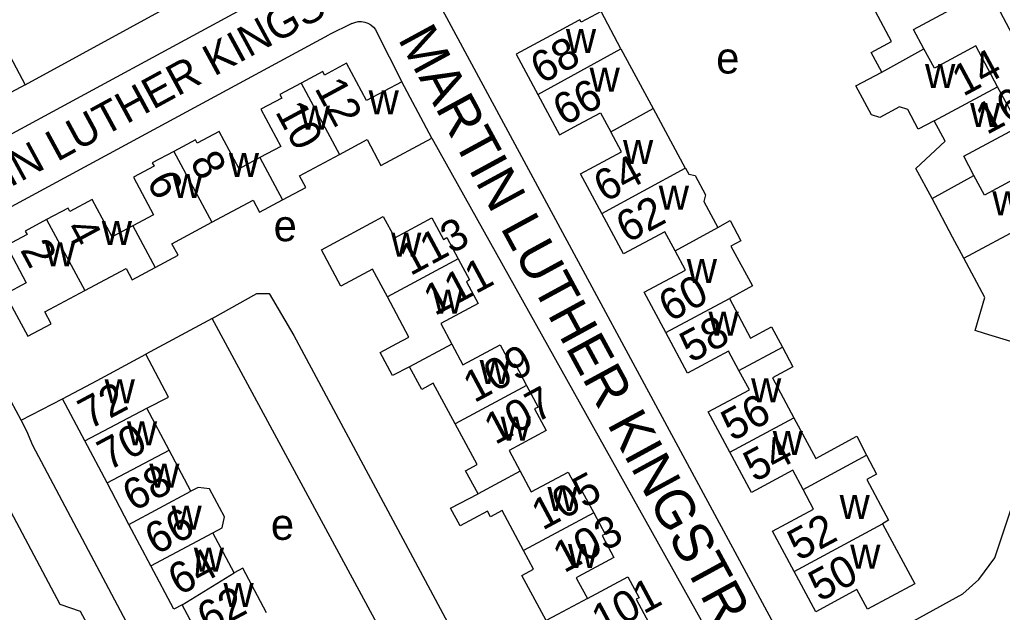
# Model space of a CAD drawing. Extents: x 157794 to 159375, y 380877 to 382306.
# Drawn here: x 158928.4 to 159054.3, y 381819.8 to 381895.6 of the extents above; entities that cross this region are included whole.
import ezdxf

# ---------------------------------------------------------------- set-up
doc = ezdxf.new("R2010")
doc.units = 0
for name, color, linetype in [('BLT_Basislijn', 7, 'Continuous'), ('BLT_Bebouwing', 7, 'Continuous'), ('BLT_Centroide', 7, 'Continuous'), ('BLT_Huisnummer', 7, 'Continuous'), ('BLT_Huisnummer_ tussenligend', 7, 'Continuous'), ('BLT_Onderverdeling_panden', 7, 'Continuous'), ('BLT_Straatnaam', 7, 'Continuous'), ('BLT_Straatnaam_verkleind', 7, 'Continuous')]:
    doc.layers.add(name, color=color, linetype=linetype)

msp = doc.modelspace()

# ---------------------------------------------------------------- linework, layer by layer
at = {"layer": 'BLT_Basislijn'}
for p, q in [((158929.15, 381887.3), (158974.73, 381912.35)), ((158970.96, 381895.14), (158968.02, 381893.72)), ((158974.14, 381894.1), (158977.35, 381887.69)), ((158981.21, 381880.49), (159016.73, 381816.96)), ((158953.09, 381857.39), (158944.58, 381852.82)), ((158928.61, 381844.41), (158933.92, 381847.11))]:
    msp.add_line(p, q, dxfattribs=at)
for points in [[(158994.07, 381923.44), (158982.1, 381906.19), (158981.46, 381904.6), (158981.34, 381899.92), (158982.25, 381897.5), (159026.42, 381815.66), (159028.37, 381813.47), (159029.25, 381813.04), (159032.7, 381813.07), (159049.22, 381822.15), (159051.23, 381824.01), (159053.32, 381826.75), (159067.69, 381869.91), (159066.93, 381871.95), (159061.42, 381882.67), (159029.46, 381943.09)], [(158968.91, 381903.93), (158967.57, 381902.79), (158917.68, 381875.79)], [(158970.96, 381895.14), (158971.35, 381895.3), (158971.77, 381895.4), (158972.2, 381895.41), (158972.62, 381895.34), (158973.03, 381895.2), (158973.4, 381894.98), (158973.72, 381894.7), (158973.99, 381894.37), (158974.14, 381894.1)], [(158928.61, 381844.41), (158918.34, 381863.52), (158918.4, 381865.43), (158918.84, 381866.73), (158920.07, 381867.79), (158968.02, 381893.72)], [(158953.09, 381857.39), (158958.8, 381860.61), (158960.39, 381860.62), (158963.56, 381855.24), (158979.73, 381825.05), (158988.08, 381809.47), (158991.35, 381803.39), (159006.46, 381811.47)], [(158914.93, 381860.48), (158917.68, 381855.43), (158916.46, 381852.99), (158933.59, 381820.86), (158936.19, 381819.94), (158937.89, 381816.8)], [(158974.24, 381800.13), (158981.62, 381804.07), (158981.35, 381805.15), (158953.09, 381857.39)], [(158956.69, 381791.02), (158930.11, 381841.14), (158929.37, 381842.99), (158928.61, 381844.41)]]:
    msp.add_lwpolyline(points, dxfattribs=at)
at = {"layer": 'BLT_Bebouwing'}
for p, q in [((159005.43, 381891.93), (159009.55, 381884.26)), ((158981.21, 381880.49), (158977.35, 381887.69)), ((158936.77, 381841.73), (158933.92, 381847.11)), ((158936.77, 381841.73), (158944.72, 381845.94)), ((158947.58, 381840.56), (158944.72, 381845.94)), ((158939.63, 381836.35), (158936.77, 381841.73)), ((158950.37, 381835.29), (158947.58, 381840.56)), ((158942.43, 381831.05), (158939.63, 381836.35)), ((158945.24, 381825.74), (158942.43, 381831.05)), ((158955.91, 381824.86), (158953.18, 381829.99)), ((158952.06, 381815.47), (158949.25, 381820.77))]:
    msp.add_line(p, q, dxfattribs=at)
for points in [[(159044.22, 381891.93), (159042.9, 381894.39), (159048.2, 381897.24), (159045.46, 381902.33)], [(159038.81, 381888.92), (159037.45, 381891.46), (159040.05, 381892.86), (159037.32, 381897.95)], [(159005.43, 381891.93), (159002.88, 381896.68), (159000.33, 381895.31), (159000.16, 381895.63), (159000, 381895.55), (158996.43, 381893.61), (158992.03, 381891.23), (158994.8, 381886.06)], [(158923.58, 381894.93), (158925.23, 381891.81), (158926.42, 381892.45), (158929.15, 381887.3)], [(159053.65, 381887.07), (159050.86, 381892.28), (159045.57, 381889.44), (159044.22, 381891.93)], [(158977.35, 381887.69), (158972.84, 381885.28), (158970.28, 381890.06), (158967.48, 381888.56), (158967.24, 381889), (158964.5, 381887.53)], [(159045.54, 381882.71), (159043.5, 381881.63), (159042.14, 381884.15), (159041.11, 381884.48), (159038.59, 381883.13), (159037.52, 381883.46), (159035.52, 381887.19), (159038.81, 381888.92)], [(158929.15, 381887.3), (158922.4, 381883.73)], [(158964.5, 381887.53), (158961.76, 381886.07), (158962, 381885.62), (158959.32, 381884.19), (158961.87, 381879.43), (158959.2, 381878)], [(159050.63, 381875.72), (159049.32, 381878.16), (159056.4, 381881.96), (159053.65, 381887.07)], [(158994.8, 381886.06), (158997.57, 381880.9), (159000, 381882.21), (159002.82, 381883.73), (159004.13, 381881.29)], [(159009.55, 381884.26), (159013.64, 381876.64)], [(159045.28, 381872.74), (159043.18, 381876.6), (159046.94, 381880.1), (159045.54, 381882.71)], [(158959.2, 381878), (158956.53, 381876.57), (158953.97, 381881.35), (158951.16, 381879.84), (158950.93, 381880.27), (158948.17, 381878.79)], [(159002.98, 381870.83), (159000.25, 381875.92), (159005.5, 381878.74), (159004.13, 381881.29)], [(158969.39, 381878.41), (158972.91, 381880.29), (158974.68, 381876.99), (158981.21, 381880.49)], [(158948.17, 381878.79), (158945.41, 381877.31), (158945.64, 381876.88), (158943.02, 381875.47), (158945.59, 381870.68), (158942.94, 381869.26)], [(158962.1, 381872.59), (158965.07, 381874.18), (158964.27, 381875.67), (158969.39, 381878.41)], [(159013.64, 381876.64), (159013.68, 381876.66), (159014.1, 381875.89), (159014.93, 381875.69)], [(159060.07, 381870.86), (159057.29, 381876.05), (159051.98, 381873.2), (159050.63, 381875.72)], [(159014.93, 381875.69), (159016.27, 381873.21), (159016.03, 381872.37), (159017.82, 381869.06)], [(158942.94, 381869.26), (158940.29, 381867.84), (158937.72, 381872.63), (158934.87, 381871.1), (158934.63, 381871.53), (158931.89, 381870.06)], [(158953.04, 381869.71), (158958.32, 381872.54), (158959.14, 381871.01), (158962.1, 381872.59)], [(159049.33, 381865.13), (159047.89, 381867.82), (159045.28, 381872.74)], [(159012.37, 381866.05), (159011.05, 381868.5), (159005.76, 381865.66), (159002.98, 381870.83)], [(159060.07, 381870.86), (159062.82, 381865.73), (159060.13, 381864.29), (159056.76, 381854.05), (159051.97, 381855.5), (159050.76, 381855.86), (159052.04, 381860.1), (159049.34, 381865.13)], [(158931.89, 381870.06), (158929.14, 381868.59), (158929.38, 381868.15), (158926.74, 381866.74), (158929.28, 381861.98), (158926.57, 381860.5), (158929.48, 381855.13), (158932.46, 381856.73), (158931.65, 381858.24), (158936.76, 381860.98)], [(158945.79, 381863.94), (158948.72, 381865.52), (158947.94, 381866.97), (158953.04, 381869.71)], [(158975.52, 381860.17), (158973.6, 381863.73), (158969.57, 381861.56), (158967.08, 381866.2), (158974.99, 381870.45), (158976.46, 381867.72), (158981.2, 381870.27), (158982.69, 381867.5), (158983.15, 381867.75), (158984.6, 381865.05)], [(159017.82, 381869.06), (159019.4, 381869.94), (159020.79, 381867.36), (159019.5, 381866.67), (159022.25, 381861.57), (159019.31, 381859.95)], [(159011.18, 381855.59), (159008.41, 381860.76), (159013.68, 381863.6), (159012.37, 381866.05)], [(158984.6, 381865.05), (158986.05, 381862.34), (158985.63, 381862.11), (158987.13, 381859.33), (158982.35, 381856.76), (158983.78, 381854.1)], [(158936.76, 381860.98), (158942.06, 381863.82), (158942.84, 381862.36)], [(158942.84, 381862.36), (158945.79, 381863.94)], [(158978.37, 381851.2), (158976.19, 381850.12), (158974.61, 381853.05), (158976.75, 381854.21), (158978.28, 381855.03), (158975.52, 381860.17)], [(159019.31, 381859.95), (159022.03, 381854.89), (159024.7, 381856.33), (159026.09, 381853.75)], [(159020.53, 381850.76), (159019.2, 381853.24), (159013.96, 381850.42), (159011.18, 381855.59)], [(158983.78, 381854.1), (158985.2, 381851.45), (158989.97, 381854.01), (158991.4, 381851.33), (158991.86, 381851.58), (158993.34, 381848.82)], [(159026.09, 381853.75), (159027.45, 381851.22), (159024.83, 381849.81), (159027.58, 381844.7)], [(158933.92, 381847.11), (158938.34, 381849.47), (158944.58, 381852.82)], [(158944.72, 381845.94), (158947.49, 381847.34), (158944.58, 381852.82)], [(158984.2, 381843.91), (158981.4, 381849.12), (158979.92, 381848.32), (158978.37, 381851.2)], [(159019.38, 381840.3), (159016.61, 381845.45), (159021.87, 381848.28), (159020.53, 381850.76)], [(158993.34, 381848.82), (158994.82, 381846.07), (158994.35, 381845.82), (158995.84, 381843.05), (158991.11, 381840.51), (158992.53, 381837.86)], [(159027.58, 381844.7), (159030.38, 381839.5), (159035.61, 381842.36), (159036.88, 381839.91)], [(158987.13, 381834.96), (158985.54, 381837.92), (158987, 381838.7), (158984.2, 381843.91)], [(159028.77, 381835.51), (159027.43, 381837.99), (159022.15, 381835.15), (159019.38, 381840.3)], [(159036.88, 381839.91), (159038.15, 381837.48), (159036.89, 381836.8), (159039.69, 381831.6), (159038.9, 381831.14)], [(158992.53, 381837.86), (158993.95, 381835.22), (158998.67, 381837.75), (159000, 381835.27), (159000.12, 381835.05), (159000.47, 381835.24), (159001.94, 381832.52)], [(158953.18, 381829.99), (158954.37, 381830.63), (158954.68, 381832.01), (158952.73, 381835.59), (158951.29, 381835.78), (158950.37, 381835.29)], [(159027.59, 381825.03), (159024.81, 381830.18), (159030.1, 381833.02), (159028.77, 381835.51)], [(158992.96, 381827.69), (158990.2, 381832.82), (158988.71, 381832.02), (158988.33, 381832.74), (158984.83, 381830.86), (158983.61, 381833.13), (158987.13, 381834.96)], [(159001.94, 381832.52), (159003.4, 381829.8), (159003.04, 381829.61), (159004.53, 381826.82), (159000, 381824.39), (158999.7, 381824.23), (159000, 381823.67), (159001.13, 381821.57)], [(159038.9, 381831.14), (159043.05, 381823.46), (159037.01, 381820.21), (159035.64, 381822.71), (159030.36, 381819.88), (159027.59, 381825.03)], [(158997.3, 381819.51), (158995.86, 381818.73), (158992.74, 381824.52), (158994.23, 381825.32), (158992.96, 381827.69)], [(158949.25, 381820.77), (158948.18, 381820.2), (158945.24, 381825.74)], [(158960.05, 381819.72), (158957.01, 381825.45), (158955.91, 381824.86)], [(159001.13, 381821.57), (159006.31, 381824.35), (159007.76, 381821.66), (159007.39, 381821.47), (159009, 381818.47), (159004.22, 381815.91), (159005.62, 381813.31)]]:
    msp.add_lwpolyline(points, dxfattribs=at)
at = {"layer": 'BLT_Onderverdeling_panden'}
for p, q in [((158994.8, 381886.06), (159005.43, 381891.93)), ((159038.81, 381888.92), (159044.22, 381891.93)), ((158964.5, 381887.53), (158969.39, 381878.41)), ((159045.54, 381882.71), (159053.65, 381887.07)), ((159004.13, 381881.29), (159009.55, 381884.26)), ((158948.17, 381878.79), (158953.04, 381869.71)), ((158959.2, 381878), (158962.1, 381872.59)), ((159002.98, 381870.83), (159013.64, 381876.64)), ((159045.28, 381872.74), (159050.63, 381875.72)), ((159049.34, 381865.13), (159060.07, 381870.86)), ((158931.89, 381870.06), (158936.76, 381860.98)), ((158942.94, 381869.26), (158945.79, 381863.94)), ((159012.37, 381866.05), (159017.82, 381869.06)), ((158984.6, 381865.05), (158975.52, 381860.17)), ((159011.18, 381855.59), (159019.31, 381859.95)), ((158983.78, 381854.1), (158978.37, 381851.2)), ((159020.53, 381850.76), (159026.09, 381853.75)), ((158993.34, 381848.82), (158984.2, 381843.91)), ((159019.38, 381840.3), (159027.58, 381844.7)), ((158939.63, 381836.35), (158947.58, 381840.56)), ((159028.77, 381835.51), (159036.88, 381839.91)), ((158992.53, 381837.86), (158987.13, 381834.96)), ((158942.43, 381831.05), (158950.37, 381835.29)), ((159001.94, 381832.52), (158992.96, 381827.69)), ((159027.59, 381825.03), (159038.9, 381831.14)), ((158945.24, 381825.74), (158953.18, 381829.99)), ((158949.25, 381820.77), (158955.91, 381824.86)), ((159001.13, 381821.57), (158997.3, 381819.51))]:
    msp.add_line(p, q, dxfattribs=at)

# ---------------------------------------------------------------- texts
at = {"layer": 'BLT_Centroide'}
for s, p in [('w', (158998.38, 381891.38)), ('e', (159017.62, 381888.75)), ('w', (159044.37, 381886.88)), ('w', (159001.41, 381886.41)), ('w', (158973.12, 381883.53)), ('w', (158964.3, 381881.56)), ('w', (159050.14, 381881.89)), ('w', (159005.69, 381877.17)), ('w', (158955.22, 381875.53)), ('w', (158947.98, 381872.84)), ('w', (159010.27, 381871.31)), ('w', (159052.99, 381870.59)), ('w', (158938.95, 381866.81)), ('e', (158960.95, 381867.29)), ('w', (158976, 381865.31)), ('w', (158931.67, 381864.09)), ('w', (159013.86, 381861.94)), ('w', (158981.33, 381858.03)), ('w', (159016.64, 381855.19)), ('w', (158987.34, 381849)), ('w', (158939.32, 381846.53)), ('w', (159022.09, 381846.67)), ('w', (158990.02, 381841.77)), ('w', (158942.17, 381841.16)), ('w', (159024.86, 381839.94)), ('w', (158945.03, 381835.75)), ('w', (158996.01, 381832.78)), ('w', (159033.42, 381831.75)), ('w', (158947.88, 381830.38)), ('e', (158960.6, 381829.07)), ('w', (158950.73, 381825)), ('w', (158998.64, 381825.48)), ('w', (159034.78, 381825.38)), ('w', (158954.53, 381820.47))]:
    msp.add_text(s, height=4, dxfattribs=at).set_placement(p)
at = {"layer": 'BLT_Huisnummer'}
for s, rotation, p in [('68', 28.2243, (158995.26, 381887.34)), ('14', 28.2378, (159049.24, 381885.75)), ('12', 298.3694, (158966.13, 381886.88)), ('6', 298.3694, (158944.61, 381874.95)), ('62', 28.2243, (159006.22, 381866.98)), ('113', 28.265, (158978.46, 381862.8)), ('2', 298.3694, (158928.44, 381866.18)), ('58', 28.2243, (159014.38, 381851.66)), ('109', 28.1819, (158986.64, 381846.54)), ('72', 28.1109, (158937.33, 381843.13)), ('54', 28.2243, (159022.53, 381836.39)), ('105', 28.1819, (158995.39, 381830.23)), ('66', 28.1109, (158945.87, 381827.07)), ('50', 28.2243, (159030.86, 381821.08)), ('62', 28.1109, (158952.57, 381816.99)), ('101', 28.1819, (159003.08, 381816.71))]:
    msp.add_text(s, height=4, rotation=rotation, dxfattribs=at).set_placement(p)
at = {"layer": 'BLT_Huisnummer_ tussenligend'}
for s, rotation, p in [('66', 28.2243, (158998.13, 381881.97)), ('16', 28.2378, (159052.27, 381880.86)), ('10', 298.3694, (158961.09, 381883.87)), ('8', 298.3694, (158950.17, 381877.47)), ('64', 28.2243, (159003.35, 381872.2)), ('4', 298.3694, (158934.16, 381868.89)), ('111', 28.1819, (158981.57, 381857.68)), ('60', 28.2243, (159011.68, 381856.88)), ('107', 28.1819, (158989.32, 381841.18)), ('56', 28.2243, (159019.67, 381841.62)), ('70', 28.1109, (158939.8, 381837.86)), ('68', 28.1109, (158943.01, 381832.63)), ('103', 28.1819, (158998.14, 381824.76)), ('52', 28.2243, (159028.17, 381826.31)), ('64', 28.1109, (158948.85, 381821.87))]:
    msp.add_text(s, height=4, rotation=rotation, dxfattribs=at).set_placement(p)
at = {"layer": 'BLT_Straatnaam'}
for s, p in [('JAN PALACHSTRAAT', (159029.24, 381945.84)), ('MARTIN LUTHER KINGSTRAAT', (158976.8, 381893.19))]:
    msp.add_text(s, height=5, rotation=298.5304, dxfattribs=at).set_placement(p)
at = {"layer": 'BLT_Straatnaam_verkleind'}
msp.add_text('MARTIN LUTHER KINGSTRAAT', height=4, rotation=28.5304, dxfattribs=at).set_placement((158913.91, 381866.91))

doc.saveas('drawing.dxf')
